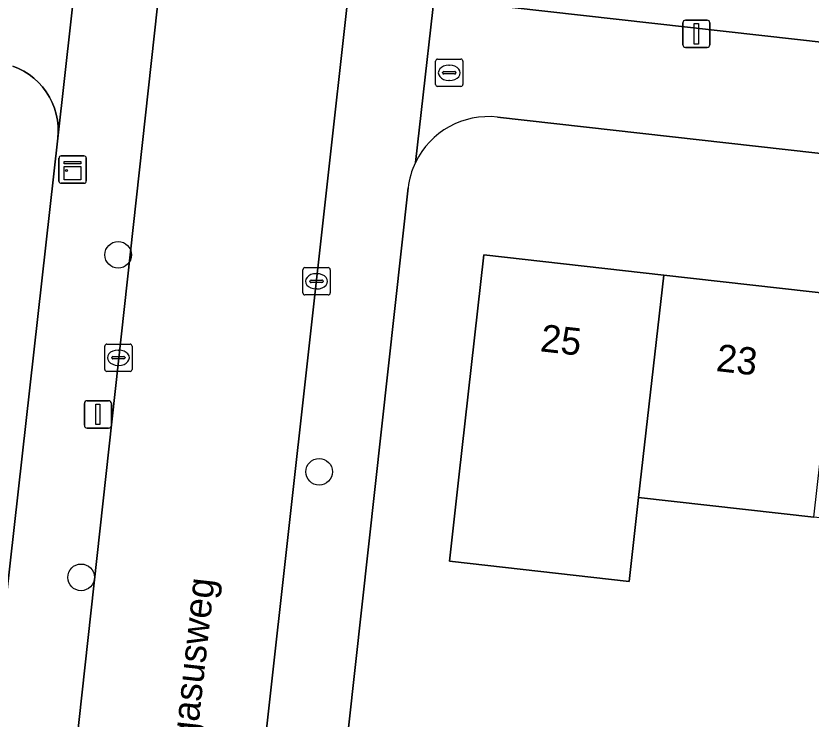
# Model space of a CAD drawing. Extents: x 161928 to 163071, y 386474 to 387428.
# Drawn here: x 162373.15 to 162402.29, y 386893.63 to 386919.4 of the extents above; entities that cross this region are included whole.
import ezdxf

# ---------------------------------------------------------------- set-up
doc = ezdxf.new("R2010")
doc.units = 0
for name, color, linetype in [('IMGEO_Boom', 7, 'Continuous'), ('IMGEO_Brandkraan', 7, 'Continuous'), ('IMGEO_Erf', 7, 'Continuous'), ('IMGEO_Groenvoorziening', 7, 'Continuous'), ('IMGEO_Kast', 7, 'Continuous'), ('IMGEO_Kolk', 7, 'Continuous'), ('IMGEO_Lichtmast', 7, 'Continuous'), ('IMGEO_Openbare_ruimte_label', 7, 'Continuous'), ('IMGEO_Pand', 7, 'Continuous'), ('IMGEO_Pand_nummerreeks', 7, 'Continuous'), ('IMGEO_Rijbaan_lokaal_open', 7, 'Continuous'), ('IMGEO_Voetpad_open', 7, 'Continuous')]:
    doc.layers.add(name, color=color, linetype=linetype)

msp = doc.modelspace()

# ---------------------------------------------------------------- linework, layer by layer
at = {"layer": 'IMGEO_Boom'}
for centre in [(162376.893, 386910.647), (162384.258, 386902.695), (162375.536, 386898.825)]:
    msp.add_circle(centre, 0.489, dxfattribs=at)
at = {"layer": 'IMGEO_Brandkraan'}
for p, q in [((162388.602, 386917.819), (162389.454, 386917.819)), ((162388.527, 386916.893), (162388.527, 386917.745)), ((162389.015, 386917.599), (162389.04, 386917.599)), ((162389.528, 386917.745), (162389.528, 386916.893)), ((162388.786, 386917.313), (162388.786, 386917.325)), ((162389.224, 386917.276), (162388.826, 386917.276)), ((162388.829, 386917.362), (162389.227, 386917.362)), ((162389.27, 386917.325), (162389.27, 386917.313)), ((162389.038, 386917.039), (162389.013, 386917.039)), ((162389.454, 386916.819), (162388.602, 386916.819))]:
    msp.add_line(p, q, dxfattribs=at)
for points in [[(162388.602, 386917.819), (162389.454, 386917.819)], [(162388.527, 386916.893), (162388.527, 386917.745)], [(162389.528, 386917.745), (162389.528, 386916.893)], [(162389.454, 386916.819), (162388.602, 386916.819)]]:
    msp.add_lwpolyline(points, dxfattribs=at)
for centre, radius, start, end in [((162388.604, 386917.743), 0.0765, 91.552, 178.448), ((162388.604, 386917.743), 0.0765, 91.552, 178.448), ((162389.452, 386917.743), 0.0765, 1.552, 88.448), ((162389.452, 386917.743), 0.0765, 1.552, 88.448), ((162388.826, 386917.322), 0.0403, 85.8775, 175.7526), ((162388.823, 386917.312), 0.0366, 178.938, 274.7102), ((162389.227, 386917.319), 0.043, 264.8664, 352.4533), ((162389.231, 386917.324), 0.0386, 1.7309, 96.639), ((162388.604, 386916.895), 0.0765, 181.552, 268.448), ((162388.604, 386916.895), 0.0765, 181.552, 268.448), ((162389.452, 386916.895), 0.0765, 271.552, 358.448), ((162389.452, 386916.895), 0.0765, 271.552, 358.448)]:
    msp.add_arc(centre, radius, start, end, dxfattribs=at)
for centre, major_axis, ratio, start_param, end_param in [((162389.014, 386917.319), (-0.387, 0.002), 0.722429, 4.712389, 7.853982), ((162389.039, 386917.319), (-0.39, 0.002), 0.717154, 1.570796, 4.712389)]:
    msp.add_ellipse(centre, major_axis=major_axis, ratio=ratio, start_param=start_param, end_param=end_param, dxfattribs=at)
at = {"layer": 'IMGEO_Erf'}
for points in [[(162475.353, 386906.189), (162390.795, 386915.696)], [(162387.517, 386913.102), (162385.091, 386891.096)], [(162434.484, 386897.416), (162428.065, 386898.139), (162421.645, 386898.863), (162421.337, 386896.132), (162418.94, 386896.403), (162419.248, 386899.133), (162415.226, 386899.587), (162414.893, 386896.63), (162408.474, 386897.353), (162408.807, 386900.31), (162402.387, 386901.034), (162395.968, 386901.758), (162395.621, 386898.678), (162389.039, 386899.419), (162389.384, 386902.5), (162390.297, 386910.642), (162396.886, 386909.903), (162403.306, 386909.184), (162409.726, 386908.464), (162416.146, 386907.745), (162422.565, 386907.025), (162428.986, 386906.305), (162435.406, 386905.586), (162441.825, 386904.866)]]:
    msp.add_lwpolyline(points, dxfattribs=at)
for centre, radius, start, end in [((162390.464, 386912.746), 2.968, 83.5943, 154.3951), ((162390.471, 386912.744), 2.976, 154.4248, 173.0975)]:
    msp.add_arc(centre, radius, start, end, dxfattribs=at)
at = {"layer": 'IMGEO_Groenvoorziening'}
for points in [[(162391.338, 386919.709), (162471.497, 386910.717)], [(162372.335, 386894.112), (162374.683, 386914.918), (162374.698, 386915.142), (162374.694, 386915.366), (162374.669, 386915.588), (162374.624, 386915.808), (162374.56, 386916.023), (162374.477, 386916.231), (162374.376, 386916.431), (162374.258, 386916.621), (162374.122, 386916.8), (162373.972, 386916.966), (162373.807, 386917.117), (162373.629, 386917.254), (162373.44, 386917.374), (162373.241, 386917.477), (162373.033, 386917.561)]]:
    msp.add_lwpolyline(points, dxfattribs=at)
at = {"layer": 'IMGEO_Kast'}
for p, q in [((162374.8, 386914.272), (162375.641, 386914.272)), ((162375.641, 386914.272), (162374.8, 386914.272)), ((162374.725, 386913.347), (162374.725, 386914.188)), ((162374.725, 386914.188), (162374.725, 386913.347)), ((162375.725, 386914.197), (162375.725, 386913.356)), ((162375.725, 386913.356), (162375.725, 386914.197)), ((162375.65, 386913.272), (162374.809, 386913.272)), ((162374.809, 386913.272), (162375.65, 386913.272))]:
    msp.add_line(p, q, dxfattribs=at)
for points in [[(162374.92, 386914.062), (162375.52, 386914.062), (162375.52, 386913.977), (162374.92, 386913.977), (162374.92, 386914.062)], [(162374.92, 386913.887), (162375.52, 386913.887), (162375.52, 386913.398), (162374.92, 386913.398), (162374.92, 386913.887)]]:
    msp.add_lwpolyline(points, dxfattribs=at)
msp.add_circle((162375.004, 386913.736), 0.0377, dxfattribs=at)
for centre, start, end in [((162374.803, 386914.194), 92.4484, 184.2845), ((162374.803, 386914.194), 92.4484, 184.2845), ((162375.647, 386914.194), 2.4484, 94.2845), ((162375.647, 386914.194), 2.4484, 94.2845), ((162374.803, 386913.35), 182.4484, 274.2845), ((162374.803, 386913.35), 182.4484, 274.2845), ((162375.647, 386913.35), 272.4484, 4.2845), ((162375.647, 386913.35), 272.4484, 4.2845)]:
    msp.add_arc(centre, 0.0779, start, end, dxfattribs=at)
at = {"layer": 'IMGEO_Kolk'}
for p, q in [((162383.662, 386909.251), (162383.662, 386910.103)), ((162383.737, 386910.177), (162384.589, 386910.177)), ((162384.15, 386909.957), (162384.175, 386909.957)), ((162384.663, 386910.103), (162384.663, 386909.251)), ((162383.921, 386909.671), (162383.921, 386909.683)), ((162384.359, 386909.634), (162383.961, 386909.634)), ((162383.964, 386909.72), (162384.362, 386909.72)), ((162384.405, 386909.683), (162384.405, 386909.671)), ((162384.173, 386909.397), (162384.148, 386909.397)), ((162384.589, 386909.177), (162383.737, 386909.177)), ((162376.402, 386906.449), (162376.402, 386907.301)), ((162376.477, 386907.375), (162377.329, 386907.375)), ((162377.403, 386907.301), (162377.403, 386906.449)), ((162376.89, 386907.155), (162376.915, 386907.155)), ((162376.661, 386906.869), (162376.661, 386906.881)), ((162377.099, 386906.832), (162376.701, 386906.832)), ((162376.704, 386906.918), (162377.102, 386906.918)), ((162377.145, 386906.881), (162377.145, 386906.869)), ((162376.913, 386906.595), (162376.888, 386906.595)), ((162377.329, 386906.375), (162376.477, 386906.375))]:
    msp.add_line(p, q, dxfattribs=at)
for points in [[(162383.662, 386909.251), (162383.662, 386910.103)], [(162383.737, 386910.177), (162384.589, 386910.177)], [(162384.663, 386910.103), (162384.663, 386909.251)], [(162384.589, 386909.177), (162383.737, 386909.177)], [(162376.402, 386906.449), (162376.402, 386907.301)], [(162376.477, 386907.375), (162377.329, 386907.375)], [(162377.403, 386907.301), (162377.403, 386906.449)], [(162377.329, 386906.375), (162376.477, 386906.375)]]:
    msp.add_lwpolyline(points, dxfattribs=at)
for centre, radius, start, end in [((162383.739, 386910.101), 0.0765, 91.552, 178.448), ((162383.739, 386910.101), 0.0765, 91.552, 178.448), ((162384.587, 386910.101), 0.0765, 1.552, 88.448), ((162384.587, 386910.101), 0.0765, 1.552, 88.448), ((162383.961, 386909.68), 0.0403, 85.8775, 175.7526), ((162383.958, 386909.67), 0.0366, 178.938, 274.7102), ((162384.362, 386909.677), 0.043, 264.8664, 352.4533), ((162384.366, 386909.682), 0.0386, 1.7309, 96.639), ((162383.739, 386909.253), 0.0765, 181.552, 268.448), ((162383.739, 386909.253), 0.0765, 181.552, 268.448), ((162384.587, 386909.253), 0.0765, 271.552, 358.448), ((162384.587, 386909.253), 0.0765, 271.552, 358.448), ((162376.479, 386907.299), 0.0765, 91.552, 178.448), ((162376.479, 386907.299), 0.0765, 91.552, 178.448), ((162377.327, 386907.299), 0.0765, 1.552, 88.448), ((162377.327, 386907.299), 0.0765, 1.552, 88.448), ((162376.701, 386906.878), 0.0403, 85.8775, 175.7526), ((162376.698, 386906.868), 0.0366, 178.938, 274.7102), ((162377.102, 386906.875), 0.043, 264.8664, 352.4533), ((162377.106, 386906.88), 0.0386, 1.7309, 96.639), ((162376.479, 386906.451), 0.0765, 181.552, 268.448), ((162376.479, 386906.451), 0.0765, 181.552, 268.448), ((162377.327, 386906.451), 0.0765, 271.552, 358.448), ((162377.327, 386906.451), 0.0765, 271.552, 358.448)]:
    msp.add_arc(centre, radius, start, end, dxfattribs=at)
for centre, major_axis, ratio, start_param, end_param in [((162384.149, 386909.677), (-0.387, 0.002), 0.722429, 4.712389, 7.853982), ((162384.174, 386909.677), (-0.39, 0.002), 0.717154, 1.570796, 4.712389), ((162376.889, 386906.875), (-0.387, 0.002), 0.722429, 4.712389, 7.853982), ((162376.914, 386906.875), (-0.39, 0.002), 0.717154, 1.570796, 4.712389)]:
    msp.add_ellipse(centre, major_axis=major_axis, ratio=ratio, start_param=start_param, end_param=end_param, dxfattribs=at)
at = {"layer": 'IMGEO_Lichtmast'}
for p, q in [((162397.687, 386919.248), (162398.477, 386919.248)), ((162398.477, 386919.248), (162397.687, 386919.248)), ((162397.587, 386918.348), (162397.587, 386919.148)), ((162397.587, 386919.148), (162397.587, 386918.348)), ((162398.577, 386919.148), (162398.577, 386918.348)), ((162398.577, 386918.348), (162398.577, 386919.148)), ((162398.477, 386918.248), (162397.687, 386918.248)), ((162397.687, 386918.248), (162398.477, 386918.248)), ((162375.754, 386905.298), (162376.544, 386905.298)), ((162376.544, 386905.298), (162375.754, 386905.298)), ((162375.654, 386904.398), (162375.654, 386905.198)), ((162375.654, 386905.198), (162375.654, 386904.398)), ((162376.644, 386905.198), (162376.644, 386904.398)), ((162376.644, 386904.398), (162376.644, 386905.198)), ((162376.544, 386904.298), (162375.754, 386904.298)), ((162375.754, 386904.298), (162376.544, 386904.298))]:
    msp.add_line(p, q, dxfattribs=at)
for points in [[(162398.007, 386919.123), (162398.157, 386919.123), (162398.157, 386918.373), (162398.007, 386918.373), (162398.007, 386919.123)], [(162376.074, 386905.173), (162376.224, 386905.173), (162376.224, 386904.423), (162376.074, 386904.423), (162376.074, 386905.173)]]:
    msp.add_lwpolyline(points, dxfattribs=at)
for centre, start, end in [((162397.687, 386919.148), 90, 180), ((162397.687, 386919.148), 90, 180), ((162398.477, 386919.148), 0, 90), ((162398.477, 386919.148), 360, 90), ((162397.687, 386918.348), 180, 270), ((162397.687, 386918.348), 180, 270), ((162398.477, 386918.348), 270, 0), ((162398.477, 386918.348), 270, 0), ((162375.754, 386905.198), 90, 180), ((162375.754, 386905.198), 90, 180), ((162376.544, 386905.198), 0, 90), ((162376.544, 386905.198), 360, 90), ((162375.754, 386904.398), 180, 270), ((162375.754, 386904.398), 180, 270), ((162376.544, 386904.398), 270, 0), ((162376.544, 386904.398), 270, 0)]:
    msp.add_arc(centre, 0.1, start, end, dxfattribs=at)
at = {"layer": 'IMGEO_Pand'}
for points in [[(162396.886, 386909.903), (162390.297, 386910.642), (162389.384, 386902.5), (162389.039, 386899.419), (162395.621, 386898.678), (162395.968, 386901.758)], [(162395.968, 386901.758), (162402.387, 386901.034), (162403.306, 386909.184), (162396.886, 386909.903)]]:
    msp.add_lwpolyline(points, close=True, dxfattribs=at)
at = {"layer": 'IMGEO_Rijbaan_lokaal_open'}
msp.add_lwpolyline([(162381.665, 386887.335), (162388.21, 386946.063), (162388.714, 386949.824), (162388.781, 386950.457), (162381.864, 386951.24), (162381.805, 386950.758), (162381.298, 386946.838), (162372.249, 386864.452)], dxfattribs=at)
at = {"layer": 'IMGEO_Voetpad_open'}
for points in [[(162378.828, 386952.808), (162377.968, 386944.844), (162375.688, 386923.919), (162375.671, 386923.792), (162374.683, 386914.918), (162372.335, 386894.112)], [(162388.997, 386952.497), (162388.781, 386950.457), (162388.714, 386949.824), (162388.21, 386946.063), (162381.665, 386887.335), (162384.642, 386887.023), (162384.934, 386889.675), (162385.091, 386891.096), (162387.517, 386913.102)], [(162372.249, 386864.452), (162381.298, 386946.838)], [(162373.033, 386917.561), (162373.241, 386917.477), (162373.44, 386917.374), (162373.629, 386917.254), (162373.807, 386917.117), (162373.972, 386916.966), (162374.122, 386916.8), (162374.258, 386916.621), (162374.376, 386916.431), (162374.477, 386916.231), (162374.56, 386916.023), (162374.624, 386915.808), (162374.669, 386915.588), (162374.694, 386915.366), (162374.698, 386915.142), (162374.683, 386914.918), (162375.671, 386923.792)], [(162387.787, 386914.029), (162388.705, 386922.126)], [(162388.705, 386922.126), (162387.787, 386914.029)], [(162471.497, 386910.717), (162391.338, 386919.709)], [(162390.795, 386915.696), (162475.353, 386906.189)]]:
    msp.add_lwpolyline(points, dxfattribs=at)
for centre, radius, start, end in [((162390.464, 386912.746), 2.968, 83.5943, 154.3951), ((162390.471, 386912.744), 2.976, 154.4248, 173.0975)]:
    msp.add_arc(centre, radius, start, end, dxfattribs=at)

# ---------------------------------------------------------------- texts
at = {"layer": 'IMGEO_Openbare_ruimte_label'}
msp.add_text('Pegasusweg', height=1, rotation=83.6282, dxfattribs=at).set_placement((162379.584, 386891.146))
at = {"layer": 'IMGEO_Pand_nummerreeks'}
for s, rotation, p in [('25', 353.6058, (162392.333, 386907.114)), ('23', 353.604, (162398.778, 386906.391))]:
    msp.add_text(s, height=1, rotation=rotation, dxfattribs=at).set_placement(p)

doc.saveas('drawing.dxf')
